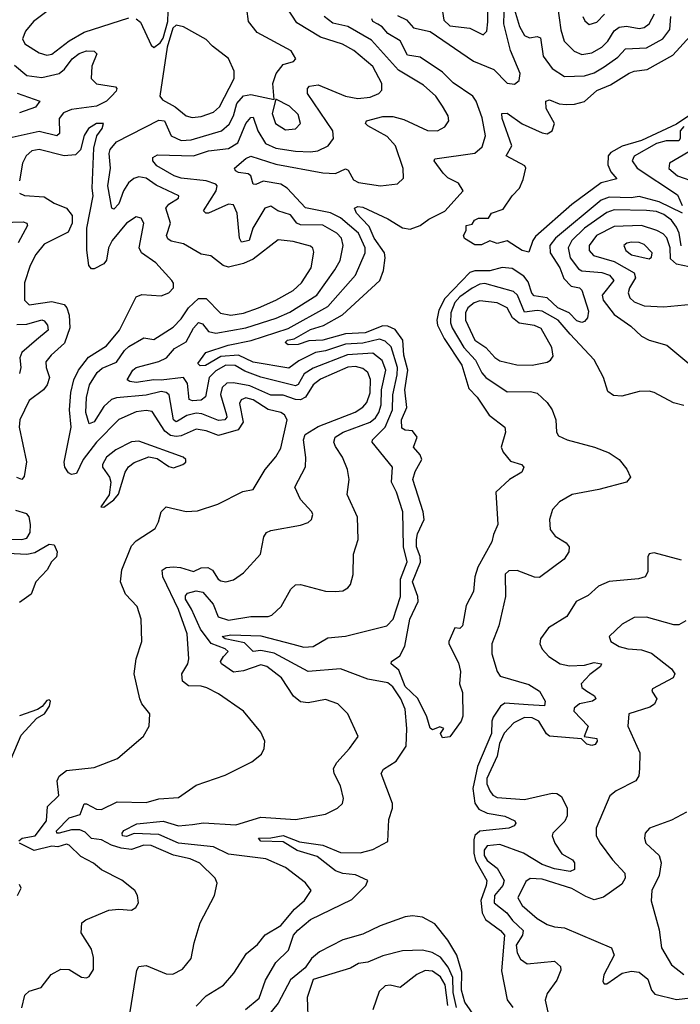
# Model space of a CAD drawing. Extents: x 1552033 to 1694788, y 811965 to 917215.
# Tile 600 of 632: x 1664926 to 1667581, y 903998 to 907952. Entities that reach past the tile are written whole.
import ezdxf

# ---------------------------------------------------------------- set-up
doc = ezdxf.new("R2010")
doc.units = 0

msp = doc.modelspace()

# ---------------------------------------------------------------- linework, layer by layer
at = {"layer": '0CON20XD'}
for points in [[(1665105, 908038.6), (1664982.4, 907945), (1664950.3, 907905), (1664937.7, 907875), (1664946.7, 907855), (1665005, 907818.7), (1665035, 907809.2)], [(1665545, 904597), (1665455, 904635.8), (1665425, 904636.7), (1665375, 904619.3), (1665334.4, 904624.4), (1665295, 904636.5), (1665255, 904658.5), (1665214.4, 904664.4), (1665189.3, 904689.3), (1665168.1, 904698.1), (1665135, 904699.2), (1665085, 904685.8), (1665075.5, 904685.5), (1665073.8, 904695), (1665125, 904746.7), (1665169.8, 904760.2), (1665185, 904803.1), (1665195, 904803.1), (1665235, 904781.6), (1665255, 904779.7), (1665318.3, 904811.7), (1665435, 904808.2), (1665485, 904823.7), (1665565, 904828.9), (1665635, 904878.6), (1665752.1, 904917.9), (1665858.7, 904971.3), (1665897.3, 905002.7), (1665908, 905025), (1665912, 905055), (1665895, 905091.2), (1665825.4, 905175.4), (1665725.8, 905245), (1665678.8, 905268.8), (1665655.9, 905275.9), (1665605, 905276.2), (1665580.9, 905295), (1665577.6, 905325), (1665602, 905365), (1665606.6, 905385), (1665599, 905485), (1665565, 905583.8), (1665501.9, 905715), (1665498.8, 905741.2), (1665515, 905752.5), (1665545, 905755.3), (1665572.6, 905752.6), (1665624.3, 905735.7), (1665655, 905751.1), (1665682.2, 905752.2), (1665701.4, 905741.4), (1665724.3, 905705), (1665735, 905698), (1665755, 905694.3), (1665785, 905702.5), (1665825, 905730), (1665894.4, 905805), (1665907.8, 905875), (1665917.9, 905892.1), (1665935, 905900), (1666055, 905922.2), (1666085, 905932.9), (1666098.6, 905945), (1666104.4, 905965), (1666100.6, 905975), (1666055, 906024.4), (1666031.5, 906075), (1666074.2, 906155.8), (1666076.3, 906193.6), (1666066.7, 906265), (1666074, 906286), (1666125, 906318.5), (1666274.3, 906375.7), (1666305, 906395.7), (1666321, 906415), (1666335, 906454), (1666336.3, 906506.3), (1666325.3, 906535), (1666305, 906550.4), (1666275, 906558.8), (1666245, 906555.8), (1666135, 906508), (1666105.1, 906484.9), (1666074.1, 906435.9), (1666055, 906425.9), (1666035, 906426.4), (1665985, 906443.6), (1665935, 906444.3), (1665851.4, 906481.4), (1665785, 906493.6), (1665758.1, 906491.9), (1665740.4, 906475), (1665733.6, 906446.4), (1665757.9, 906365), (1665758.3, 906355), (1665750, 906345), (1665725, 906342.7), (1665658.6, 906368.6), (1665635, 906371.2), (1665598.3, 906361.7), (1665560.5, 906339.5), (1665555, 906336.9), (1665544.5, 906345), (1665526.4, 906445), (1665514.6, 906454.6), (1665495, 906458.2), (1665435, 906444.1), (1665315, 906433.1), (1665295, 906426.2), (1665265, 906398.9), (1665225, 906337.5), (1665205, 906329.5), (1665192.7, 906375), (1665194.8, 906435), (1665207.4, 906485), (1665238.3, 906535), (1665258.2, 906551.8), (1665315, 906576.1), (1665346.9, 906623.1), (1665365, 906639.2), (1665425, 906674.1), (1665465, 906667.9), (1665542.6, 906717.4), (1665575, 906750.7), (1665605.2, 906795), (1665645, 906831.9), (1665675, 906831.9), (1665733.6, 906773.6), (1665775.2, 906765.2), (1665825, 906773.4), (1665885.5, 906795), (1665955.2, 906824.8), (1666025, 906864.8), (1666059.2, 906895), (1666097.9, 906955), (1666108, 907018), (1666104, 907034), (1666095, 907041.8), (1666025, 907060.7), (1665965, 907067.3), (1665865, 906989.6), (1665825, 906972.4), (1665765, 906957.8), (1665744.2, 906964.2), (1665695, 907003.1), (1665655, 907010.5), (1665585, 907051.6), (1665535, 907061.8), (1665521.7, 907071.7), (1665516.5, 907085), (1665532.4, 907135), (1665513.6, 907195), (1665525, 907211.2), (1665564.2, 907235), (1665566.2, 907245), (1665475, 907287.7), (1665435, 907315.2), (1665405, 907321), (1665385, 907314), (1665363.9, 907296.1), (1665344.1, 907265), (1665325, 907211.8), (1665305, 907190.6), (1665296.2, 907195), (1665281, 907285), (1665291.2, 907355), (1665285.5, 907414.5), (1665289.7, 907430.3), (1665315, 907460.8), (1665485, 907548.7), (1665508.5, 907545), (1665535.2, 907485.2), (1665575, 907466.6), (1665615, 907469.6), (1665737.3, 907505), (1665768.4, 907531.6), (1665785.2, 907565), (1665799, 907615), (1665825, 907645.6), (1665855, 907650.9), (1665948.3, 907631.7), (1665944.1, 907695), (1665956.6, 907735), (1665985, 907771.1), (1666026.2, 907783.8), (1666036, 907795), (1666017.2, 907827.2), (1665880.9, 907900.9), (1665845.6, 907945), (1665838.6, 907995)], [(1665635, 903990), (1665675, 904031.8), (1665745, 904074.4), (1665786.8, 904123.2), (1665837.9, 904202.1), (1665881.7, 904238.3), (1665912.7, 904277.3), (1665975, 904314.6), (1666030.3, 904379.7), (1666070.6, 904415), (1666097.5, 904455), (1666075, 904485.6), (1665995, 904546.9), (1665915, 904582.2), (1665765, 904600.8), (1665705, 904630.6), (1665565, 904645.1), (1665485, 904679.4), (1665386.3, 904683.7), (1665355, 904672.1), (1665339.4, 904675), (1665337.9, 904685), (1665345, 904695.5), (1665396.9, 904723.1), (1665503.5, 904733.5), (1665565, 904715.2), (1665620.6, 904719.4), (1665665, 904727), (1665795, 904718.9), (1665895, 904750), (1666035, 904740), (1666155, 904762.2), (1666203.3, 904785), (1666224, 904805), (1666227.5, 904825), (1666215.6, 904875), (1666190, 904925), (1666187.5, 904945), (1666200.7, 904969.3), (1666251.9, 905025), (1666286.1, 905073.9), (1666244.6, 905164.6), (1666205, 905204.4), (1666155, 905222.2), (1666085, 905209.1), (1666055, 905212.8), (1666026.2, 905235), (1665978.5, 905308.5), (1665918.9, 905355), (1665895, 905360.5), (1665825, 905337.1), (1665785, 905332.3), (1665736.9, 905365), (1665733.1, 905375), (1665745.4, 905395), (1665763.6, 905415), (1665752.5, 905425), (1665696.2, 905446.2), (1665653, 905505), (1665617.3, 905585), (1665592, 905625), (1665592, 905638), (1665600.5, 905649.5), (1665635, 905657.8), (1665662.7, 905652.7), (1665703.8, 905605), (1665724.5, 905554.5), (1665765, 905540.2), (1665855, 905554.8), (1665925, 905554.7), (1665938.8, 905561.2), (1665976.5, 905595), (1666015.4, 905664.6), (1666035, 905682.9), (1666055, 905683.1), (1666155, 905657.5), (1666195, 905655.8), (1666225, 905658.8), (1666245, 905670), (1666255.7, 905684.3), (1666265.7, 905724.3), (1666267.1, 905805), (1666286.9, 905865), (1666283.7, 905953.7), (1666242.5, 906045), (1666249.6, 906105), (1666243.8, 906145), (1666223.8, 906195), (1666195, 906237.5), (1666187.9, 906255), (1666193.8, 906275), (1666225.4, 906295), (1666334.7, 906335.3), (1666356.5, 906353.5), (1666369.9, 906375), (1666378.3, 906405), (1666379.9, 906465), (1666397.2, 906545), (1666383.2, 906583.2), (1666345, 906613.2), (1666243.6, 906606.4), (1666105, 906552.1), (1666069.9, 906530.1), (1666045, 906486.3), (1666035, 906482), (1665895, 906515.7), (1665830.6, 906540.6), (1665792.5, 906562.5), (1665755, 906563.8), (1665715, 906542.2), (1665687.3, 906515), (1665673.2, 906436.8), (1665655.5, 906424.5), (1665621.2, 906421.2), (1665607.1, 906427.1), (1665601, 906491), (1665584.3, 906514.3), (1665495, 906503.7), (1665465.5, 906505.5), (1665395, 906494.2), (1665369.5, 906499.5), (1665358.8, 906505), (1665381.6, 906545), (1665395, 906555.4), (1665485, 906578.9), (1665515.6, 906594.4), (1665548.2, 906631.8), (1665595, 906658.2), (1665625, 906712.9), (1665645, 906735.3), (1665661, 906731), (1665685, 906700), (1665715, 906693.4), (1665835, 906714.6), (1665956.2, 906753.8), (1666012.4, 906777.6), (1666119.7, 906845), (1666192.5, 906947.5), (1666214.2, 906985), (1666226.7, 907045), (1666218.9, 907075), (1666200, 907095), (1666145, 907126.2), (1666055, 907127.3), (1666040, 907135), (1666015, 907168.1), (1665963.8, 907183.8), (1665935, 907202.9), (1665911.4, 907195), (1665862.6, 907115), (1665848.2, 907065), (1665818.2, 907058.2), (1665809.7, 907075), (1665800.5, 907175), (1665785, 907208.9), (1665765, 907210.9), (1665685, 907174.3), (1665674, 907175), (1665664.6, 907184.6), (1665715.6, 907265), (1665720.3, 907285), (1665715, 907291.1), (1665675, 907304), (1665575.4, 907315.4), (1665546.4, 907325), (1665477.1, 907365), (1665461.9, 907385), (1665461.9, 907398.1), (1665480.6, 907409.4), (1665625, 907405.5), (1665684.6, 907425.4), (1665765, 907434.8), (1665802.2, 907457.8), (1665835, 907534.6), (1665855, 907559.2), (1665865, 907560), (1665882.7, 907505), (1665914.4, 907454.4), (1665955, 907435.9), (1666035, 907424.1), (1666095, 907420.9), (1666124.4, 907425.6), (1666165.4, 907445), (1666186.8, 907475), (1666184.7, 907505), (1666083.4, 907655), (1666082.2, 907675), (1666091.4, 907685), (1666125, 907690), (1666235, 907644.1), (1666285.2, 907634.8), (1666335, 907640.8), (1666369.2, 907655), (1666381.8, 907668.2), (1666381.3, 907695), (1666345, 907763.7), (1666268.3, 907828.3), (1666223.1, 907853.1), (1666135, 907881.6), (1666039.4, 907939.4), (1665997.1, 908005)], [(1666445, 907968.4), (1666481, 907951), (1666508.4, 907918.4), (1666575, 907904.4), (1666749.3, 907785), (1666831.6, 907751.6), (1666885, 907696.7), (1666915, 907692.8), (1666933.1, 907706.9), (1666937.3, 907735), (1666897.9, 907827.9), (1666870.9, 907935), (1666873.6, 908026.4)], [(1666624.7, 907985), (1666630.1, 907950.1), (1666655, 907926.8), (1666735, 907918.2), (1666788.5, 907891.5), (1666803.1, 907905), (1666807.4, 907942.6), (1666807.9, 908015)], [(1666915, 907990.6), (1666934.4, 907925), (1666955, 907888.2), (1666975, 907878.2), (1667005, 907884.4), (1667018.9, 907878.9), (1667029.8, 907805), (1667065.2, 907755.2), (1667115, 907723.5), (1667196, 907726), (1667235, 907738.3), (1667275, 907762.9), (1667329.4, 907800.6), (1667360.6, 907835), (1667445, 907838.4), (1667510.8, 907875), (1667538, 907912), (1667542.1, 907965)], [(1667087.5, 908007.5), (1667100.6, 907910.6), (1667113.7, 907865), (1667154.8, 907824.8), (1667185, 907812.3), (1667225, 907818.5), (1667265, 907840.8), (1667289.8, 907865), (1667315, 907907.6), (1667335, 907922.2), (1667365, 907926), (1667415, 907916.5), (1667435, 907920.7), (1667455.9, 907935), (1667477.2, 907975)], [(1665035, 907809.2), (1665055, 907813.1), (1665125, 907867.1), (1665185, 907901.9), (1665365, 907958.6)], [(1665394.7, 907954.7), (1665412.1, 907942.1), (1665455, 907850), (1665465, 907840), (1665490.9, 907859.1), (1665502.4, 907877.6), (1665521.4, 907945), (1665523.1, 907985)], [(1665833, 903977), (1665887.9, 904022.1), (1665914.3, 904095), (1665956.1, 904166.1), (1666006.2, 904215), (1666027.1, 904275), (1666043.9, 904296.1), (1666095, 904338.5), (1666260.7, 904419.3), (1666317.1, 904475), (1666325.7, 904495), (1666275, 904518.3), (1666225, 904523.1), (1666195, 904533.7), (1666121, 904591), (1666041.1, 904615), (1665985, 904651), (1665895, 904653.6), (1665885.7, 904665), (1665935, 904666.2), (1665985, 904675.9), (1666050.6, 904650.6), (1666145, 904636.6), (1666215, 904607.6), (1666295, 904605.7), (1666345, 904619), (1666405, 904652.2), (1666409.7, 904740.3), (1666424.4, 904785), (1666424.9, 904805), (1666379.2, 904925), (1666387.6, 904942.4), (1666438.9, 904975), (1666479.2, 905035), (1666481.3, 905105), (1666475, 905183.3), (1666457.3, 905225), (1666425, 905272.5), (1666405, 905288.3), (1666325, 905304.2), (1666215, 905344.8), (1666085, 905334.1), (1665948.3, 905408.3), (1665895, 905418.7), (1665865, 905414.7), (1665830.1, 905450.1), (1665752.5, 905465), (1665740, 905475), (1665775, 905481.3), (1665895, 905477), (1666023.9, 905443.9), (1666067.9, 905432.1), (1666106, 905435), (1666165, 905469.4), (1666235, 905476.2), (1666401.7, 905518.3), (1666426.8, 905545), (1666455.8, 905635), (1666456.9, 905705), (1666483.7, 905775), (1666468.5, 905835), (1666465.2, 905975.2), (1666440.3, 906055), (1666420.8, 906095), (1666423.8, 906155), (1666342.5, 906255), (1666343.5, 906265), (1666395, 906315.7), (1666423.9, 906385), (1666426.1, 906445), (1666443.5, 906525), (1666443.8, 906555), (1666418.4, 906638.4), (1666395, 906660.4), (1666371.7, 906668.3), (1666305, 906653.2), (1666235, 906648.3), (1666155, 906621.8), (1666114.6, 906615), (1666048.4, 906581.6), (1666007.9, 906552.1), (1665865, 906576), (1665805, 906604.1), (1665735, 906599.9), (1665673.3, 906563.3), (1665651.5, 906561.5), (1665641.5, 906571.5), (1665674.8, 906615.2), (1665764.4, 906645), (1665856.7, 906663.3), (1666005, 906711.5), (1666165, 906799.4), (1666275, 906925.4), (1666314, 907016), (1666314.8, 907035), (1666287.7, 907095), (1666215, 907156.6), (1666175.5, 907175.5), (1666075, 907196.6), (1666001.1, 907275), (1665975, 907291.7), (1665905, 907303), (1665875, 907289.3), (1665865, 907290.8), (1665855, 907325.3), (1665845, 907332.2), (1665805, 907338.1), (1665792.9, 907345), (1665790, 907355), (1665835, 907393.9), (1665855, 907403.9), (1665955, 907371.7), (1666143.8, 907336.2), (1666195, 907334.7), (1666235, 907352.8), (1666246.8, 907346.8), (1666268.2, 907308.2), (1666288.1, 907298.1), (1666375.4, 907284.6), (1666445, 907292.9), (1666468.1, 907315), (1666466.5, 907353.5), (1666436.7, 907445), (1666402.9, 907482.9), (1666325.7, 907525), (1666315.7, 907535), (1666320, 907545), (1666385, 907562.5), (1666425, 907563), (1666470.3, 907550.3), (1666565, 907506.8), (1666605, 907505.6), (1666635, 907520.8), (1666650.6, 907545), (1666647.5, 907565), (1666624.6, 907605), (1666597.7, 907645), (1666548.2, 907688.2), (1666448.6, 907748.6), (1666339.3, 907869.3), (1666245, 907924.1), (1666185, 907937.9), (1666149.5, 907965)], [(1667590, 907175), (1667495, 907220.2), (1667415, 907241.8), (1667383.1, 907236.9), (1667295, 907239.1), (1667262.9, 907227.1), (1667079.8, 907075), (1667056.3, 907045), (1667057.6, 907015), (1667096.1, 906955), (1667112.1, 906912.1), (1667141.6, 906881.6), (1667175, 906875.3), (1667185.2, 906865.2), (1667211.7, 906781.7), (1667207.3, 906755), (1667195, 906740), (1667185, 906735.5), (1667165, 906742.8), (1667134.4, 906774.4), (1667088.3, 906795), (1667045, 906835.2), (1666992.9, 906842.9), (1666983.4, 906853.4), (1666968.8, 906898.8), (1666951.4, 906921.4), (1666905, 906952.3), (1666865, 906956.8), (1666815, 906943.6), (1666755, 906943.3), (1666735, 906936.3), (1666635, 906832), (1666610.8, 906785), (1666602.3, 906745), (1666605.4, 906725), (1666631.9, 906671.9), (1666702.9, 906565), (1666731.2, 906471.2), (1666765, 906436.1), (1666813.3, 906363.3), (1666875.5, 906315), (1666877.9, 906295), (1666860.4, 906235), (1666868.7, 906215), (1666898.9, 906178.9), (1666942.5, 906165), (1666952.5, 906155), (1666943.5, 906135), (1666894.8, 906105.2), (1666839.2, 906055), (1666847.3, 905925), (1666829.4, 905885), (1666823.5, 905855), (1666767.2, 905752.8), (1666754.7, 905714.7), (1666749.5, 905655), (1666720.6, 905599.4), (1666705, 905517.5), (1666695, 905507.5), (1666675, 905510), (1666650, 905455), (1666650, 905445), (1666689.7, 905369.7), (1666697.1, 905335), (1666692.9, 905285), (1666705, 905250), (1666706.2, 905155), (1666700, 905135), (1666655, 905072.5), (1666625, 905067.5), (1666617.5, 905085), (1666630, 905105), (1666615, 905112.5), (1666585, 905100), (1666575, 905106.7), (1666562.2, 905152.2), (1666526.5, 905226.5), (1666475, 905273.5), (1666449.7, 905339.7), (1666418.8, 905365), (1666420, 905375), (1666453.3, 905396.7), (1666473.6, 905436.4), (1666494.5, 905545), (1666527.2, 905615), (1666526.6, 905635), (1666505.2, 905695), (1666536.4, 905773.6), (1666535.7, 905795.7), (1666520.7, 905835), (1666521.2, 905865), (1666525, 905886.8), (1666551.5, 905945), (1666548.1, 905975), (1666505.6, 906105), (1666515, 906138), (1666541.9, 906185), (1666535.3, 906205), (1666509.2, 906235), (1666523.1, 906275), (1666505, 906300.3), (1666475, 906303.8), (1666461.6, 906311.6), (1666460, 906345), (1666482.4, 906395), (1666474.4, 906465), (1666486.3, 906545), (1666469.2, 906605), (1666465.3, 906665.3), (1666435, 906708.1), (1666405, 906721.5), (1666385, 906721.9), (1666315, 906693.8), (1666235, 906689.7), (1666145, 906664.9), (1666088.2, 906661.8), (1666045, 906646.8), (1666005.5, 906645.5), (1665992.5, 906655), (1666002.9, 906665), (1666029.5, 906670.5), (1666095, 906708.3), (1666146.9, 906723.1), (1666223.2, 906766.8), (1666373.2, 906905), (1666387.8, 906945), (1666395.2, 906995), (1666391.9, 907015), (1666351, 907075), (1666330.7, 907120.7), (1666301.4, 907151.4), (1666280, 907175), (1666271.4, 907195), (1666285, 907201.1), (1666305, 907199.5), (1666405, 907152.5), (1666465, 907116.1), (1666495, 907110.4), (1666535, 907125.4), (1666569.8, 907150.2), (1666635, 907182.9), (1666708, 907265), (1666689.4, 907295), (1666647.2, 907317.2), (1666627.5, 907335), (1666591.9, 907385), (1666595, 907393.3), (1666755, 907415.4), (1666785, 907440.8), (1666798.4, 907485), (1666785, 907557.1), (1666760.2, 907625), (1666747, 907645), (1666668.4, 907698.4), (1666625, 907740.4), (1666535, 907801.8), (1666485, 907808.6), (1666455, 907867.1), (1666405, 907895.6), (1666382.7, 907922.7), (1666365, 907933.5), (1666345.3, 907945), (1666340.9, 907955)], [(1667189.1, 907965), (1667197.4, 907947.4), (1667215, 907932.5), (1667245, 907942.1), (1667275.6, 907974.4)], [(1665618.8, 907558.8), (1665655, 907563.1), (1665705, 907580.5), (1665728.9, 907601.1), (1665788.2, 907715), (1665787.5, 907745), (1665765.8, 907795.8), (1665700.6, 907845), (1665675, 907871.9), (1665585, 907922.5), (1665555, 907930), (1665542.3, 907917.7), (1665518.3, 907841.7), (1665489.1, 907645), (1665499.9, 907629.9), (1665551.7, 907601.7), (1665595.5, 907565.5), (1665618.8, 907558.8)], [(1667638.6, 907581.4), (1667565, 907532.5), (1667425, 907466.7), (1667346.8, 907443.2), (1667301.9, 907418.1), (1667290.2, 907405), (1667289.1, 907369.1), (1667301, 907341), (1667325, 907313.3), (1667263.2, 907296.8), (1667145, 907210), (1666999.4, 907080.6), (1666987.7, 907065), (1666972, 907018), (1666945, 907024.6), (1666885, 907063.3), (1666845, 907053.3), (1666815, 907063.3), (1666781.7, 907048.3), (1666755, 907047.5), (1666713.6, 907073.6), (1666710, 907085), (1666720, 907105), (1666720, 907125), (1666745, 907130), (1666753.6, 907146.4), (1666770, 907155), (1666810, 907155), (1666822.5, 907175), (1666868.6, 907191.4), (1666904.4, 907245), (1666934.4, 907275), (1666949.4, 907310.6), (1666960, 907355), (1666956.2, 907365), (1666881.4, 907405), (1666903.1, 907445), (1666864.5, 907555), (1666863.3, 907575), (1666885, 907576), (1666945, 907533.1), (1667025, 907496.7), (1667045, 907493.1), (1667066.2, 907505), (1667075.6, 907534.4), (1667041.2, 907595), (1667040.6, 907625), (1667055, 907629.6), (1667093.5, 907613.5), (1667121.4, 907611.4), (1667155, 907612.5), (1667195, 907622.9), (1667245, 907667), (1667299.6, 907690.4), (1667375, 907736.7), (1667395, 907745.2), (1667447.8, 907752.2), (1667551, 907809), (1667619.7, 907885)], [(1664905, 907768.8), (1664955, 907727.2), (1665015, 907718.9), (1665085, 907735.2), (1665106.7, 907753.3), (1665137.8, 907795), (1665165, 907816), (1665195, 907826.1), (1665226, 907825), (1665236.5, 907815), (1665216.4, 907765), (1665213.2, 907715), (1665235, 907693.8), (1665311.5, 907681.5), (1665317.1, 907675), (1665314.4, 907665), (1665295, 907644.6), (1665274.6, 907625), (1665235.6, 907604.4), (1665135, 907590.5), (1665101.9, 907578.1), (1665085.2, 907554.8), (1665085.8, 907495), (1665075, 907485.9), (1665005, 907503.3), (1664884.1, 907475.9)], [(1664916.1, 907656.1), (1665007.5, 907625), (1664989.6, 907600.4), (1664925, 907577.4)], [(1665995, 907509.2), (1666035, 907514), (1666054.6, 907535), (1666045, 907571.1), (1666010.5, 907605), (1665955, 907632.5), (1665941.4, 907575), (1665954, 907535), (1665995, 907509.2)], [(1665458.5, 906378.5), (1665435, 906382.9), (1665395, 906376.9), (1665325, 906346), (1665235, 906254.7), (1665181.5, 906185), (1665155, 906129.1), (1665135, 906126), (1665122.4, 906132.4), (1665107.8, 906155), (1665104.8, 906174.8), (1665133.2, 906315), (1665126.8, 906385), (1665132.4, 906455), (1665144.1, 906505.9), (1665162.8, 906545), (1665203.4, 906596.6), (1665275, 906641.6), (1665326.9, 906705), (1665395, 906839.4), (1665417.6, 906847.6), (1665495, 906843.1), (1665526, 906855), (1665544.2, 906875), (1665544.2, 906894.2), (1665537.5, 906905), (1665473.3, 906975), (1665415.3, 907015), (1665406, 907036), (1665425.5, 907135), (1665414.5, 907154.5), (1665395, 907160), (1665355, 907135.3), (1665297.4, 907065), (1665282.9, 907035), (1665275, 906986.2), (1665265, 906971.9), (1665225, 906950.6), (1665215, 906950.8), (1665203.8, 906965), (1665195.7, 907025.7), (1665195.9, 907114.1), (1665221.8, 907245), (1665217.5, 907275), (1665224.5, 907435.5), (1665236.2, 907485), (1665258, 907515), (1665262.5, 907535), (1665235, 907534.4), (1665202.9, 907515), (1665185, 907486.2), (1665171.1, 907428.9), (1665151, 907409), (1665105, 907404.8), (1665005, 907431), (1664975, 907424.7), (1664952, 907405), (1664937.8, 907375), (1664925.3, 907305)], [(1667595, 907522.2), (1667580.4, 907505), (1667580.4, 907475), (1667574.4, 907465.6), (1667523.8, 907465), (1667485.4, 907455), (1667395.7, 907404.3), (1667387.3, 907385), (1667406.8, 907355), (1667568.7, 907248.7), (1667588.3, 907205)], [(1667615, 907421), (1667536.9, 907375), (1667535, 907354.4), (1667569.1, 907325), (1667645, 907297.8)], [(1664925.5, 907255.5), (1664945.4, 907245.4), (1665025, 907240.6), (1665065, 907214.5), (1665114, 907195), (1665137.1, 907165), (1665137.5, 907135), (1665121.2, 907098.8), (1665025, 907050.4), (1664990.9, 907009.1), (1664968.7, 906965), (1664945.3, 906895), (1664945.4, 906825.4), (1664965, 906807.3), (1665055, 906819.8), (1665105, 906808), (1665116.2, 906795), (1665125.7, 906765.7), (1665127.7, 906715), (1665107.1, 906652.9), (1665052.3, 906605), (1665031.8, 906578.2), (1665032.5, 906555), (1665046.6, 906515), (1665036.9, 906485), (1665022.2, 906465), (1664965, 906422.7), (1664927.2, 906345), (1664924.8, 906315), (1664953.8, 906176.2), (1664945, 906116.9), (1664935, 906105.6), (1664915, 906112.9)], [(1667584, 907044), (1667575.4, 907095), (1667565, 907118.8), (1667545, 907147), (1667515, 907169.4), (1667485, 907181), (1667445, 907185.5), (1667315, 907188.6), (1667285, 907177.8), (1667195, 907114.2), (1667144.8, 907065), (1667130, 907035), (1667138, 906995), (1667170.9, 906950.9), (1667185, 906943.8), (1667265, 906936.1), (1667296.1, 906926.1), (1667313.4, 906905), (1667266.4, 906845), (1667270.5, 906825), (1667315, 906768.4), (1667381.2, 906721.2), (1667425, 906680.7), (1667455.2, 906665.2), (1667525.8, 906645), (1667615, 906570.9)], [(1664855, 907136.9), (1664940.5, 907140.5), (1664955.3, 907135.3), (1664957.3, 907125), (1664920.9, 907055)], [(1667718.3, 906938.3), (1667565, 906970), (1667541.4, 906991.4), (1667539.3, 907035), (1667526.4, 907076.4), (1667512.3, 907092.3), (1667486.5, 907105), (1667425, 907124.8), (1667315, 907121.4), (1667244.2, 907085), (1667214.3, 907045), (1667214.4, 907024.4), (1667231.2, 907005), (1667315, 906981.2), (1667395.5, 906935), (1667400.9, 906915), (1667376, 906875), (1667371.7, 906855), (1667377.7, 906835), (1667395, 906818.2), (1667435, 906802.9), (1667515, 906798.2), (1667655, 906812.7)], [(1667455, 906991.2), (1667465, 906998), (1667467.7, 907015), (1667435, 907049.5), (1667415, 907057), (1667385, 907058), (1667365.3, 907054.7), (1667353.3, 907045), (1667362.3, 907025), (1667385, 907007.9), (1667455, 906991.2)], [(1667595, 906402.1), (1667552.9, 906412.9), (1667475, 906454.6), (1667455, 906459.7), (1667415, 906459.1), (1667345, 906440.5), (1667312.2, 906442.2), (1667289.2, 906459.2), (1667272.3, 906515), (1667235, 906585.6), (1667138.3, 906688.3), (1667090, 906745), (1667025, 906781.7), (1667005, 906784.6), (1666955, 906777.4), (1666927.1, 906845), (1666910.8, 906860.8), (1666795, 906891.9), (1666775, 906890.2), (1666745, 906873.8), (1666695, 906839.2), (1666675, 906816.3), (1666658.8, 906775), (1666657.6, 906735), (1666663.9, 906715), (1666711, 906635), (1666758, 906585), (1666783.3, 906533.3), (1666799.7, 906515), (1666885, 906457.5), (1666978.1, 906458.1), (1667005, 906452.2), (1667045.7, 906415), (1667065.7, 906385), (1667080, 906345), (1667082.9, 906295), (1667091.2, 906281.2), (1667126.2, 906265), (1667235.3, 906235.3), (1667295, 906212.3), (1667334.5, 906185), (1667366.2, 906146.2), (1667380, 906115), (1667365, 906094), (1667253.8, 906065), (1667146, 906045), (1667095, 906015.5), (1667066.7, 905985), (1667054.5, 905945), (1667057.5, 905905), (1667078.4, 905878.4), (1667121.6, 905851.6), (1667133.8, 905835), (1667133.1, 905815), (1667114.2, 905785.8), (1667015, 905712), (1666995, 905712.9), (1666925, 905740.4), (1666892, 905738), (1666877.1, 905725), (1666878.7, 905635), (1666852.1, 905517.9), (1666823.9, 905446.1), (1666823.3, 905405), (1666845, 905334), (1666857.1, 905315), (1666971.8, 905281.8), (1667015, 905256), (1667038.2, 905215), (1667035, 905196), (1666969.8, 905200.2)], [(1666985, 906564.3), (1667045, 906576.9), (1667059.4, 906585), (1667069.1, 906600.9), (1667064.2, 906635), (1667021.6, 906711.6), (1666995, 906723.8), (1666932.5, 906732.5), (1666906.5, 906755), (1666884.9, 906794.9), (1666845, 906814.8), (1666775, 906823.4), (1666752.9, 906815), (1666727.4, 906795), (1666717.2, 906775), (1666717.5, 906745), (1666755, 906664.8), (1666799.7, 906635), (1666835, 906594.7), (1666855, 906581.4), (1666923.7, 906566.4), (1666985, 906564.3)], [(1664915, 906728.4), (1664955, 906729.1), (1665015, 906746.1), (1665025, 906742.5), (1665038.4, 906725), (1665040.7, 906705), (1664993.4, 906666.6), (1664935.3, 906615), (1664926.4, 906593.6), (1664931.3, 906555), (1664925, 906530.9)], [(1664922.9, 904655), (1664936.5, 904665), (1664988.3, 904675), (1665034.7, 904735), (1665037.6, 904792.4), (1665084.1, 904835.9), (1665077.2, 904895), (1665085.3, 904914.7), (1665115, 904937.5), (1665225, 904949.4), (1665318.8, 904985), (1665423.8, 905075), (1665446, 905115), (1665449.2, 905165), (1665417.1, 905205), (1665408.6, 905225), (1665385.7, 905325), (1665394.2, 905385), (1665416.5, 905455), (1665413.9, 905543.9), (1665397.8, 905595), (1665352, 905645), (1665331.1, 905695), (1665337.4, 905742.6), (1665375, 905838.5), (1665395, 905859.6), (1665470.9, 905909.1), (1665484.5, 905935), (1665495, 905976), (1665514.6, 905995.4), (1665595, 905977.5), (1665640.9, 905979.1), (1665723.1, 906006.9), (1665823.1, 906056.9), (1665865, 906065.7), (1665912.5, 906145), (1665955, 906196.7), (1665975, 906231.4), (1666001.2, 906345), (1665990, 906365), (1665975, 906374.7), (1665925, 906385.9), (1665865, 906425.2), (1665835, 906433.6), (1665816.4, 906425), (1665809.7, 906410.3), (1665824.8, 906335.2), (1665804.6, 906305.4), (1665725, 906281.5), (1665675, 906301.1), (1665635, 906308.1), (1665575, 906280.6), (1665555, 906277.4), (1665532.5, 906282.5), (1665509.6, 906299.6), (1665458.5, 906378.5)], [(1665265, 905993.8), (1665305, 906023.3), (1665324, 906046), (1665350.5, 906135), (1665364.1, 906155.9), (1665386, 906174), (1665445.8, 906195.8), (1665479.1, 906189.1), (1665525, 906157.1), (1665545, 906151.8), (1665582, 906165), (1665593.8, 906175), (1665593.8, 906185), (1665583.3, 906195), (1665405, 906258.9), (1665375, 906256.2), (1665312.5, 906225), (1665274.7, 906195), (1665258.5, 906165), (1665259.4, 906155), (1665287.8, 906115), (1665293.1, 906095), (1665286.2, 906043.8), (1665252.5, 905995), (1665265, 905993.8)], [(1664935, 905864.1), (1664955, 905870), (1664968, 905892), (1664970, 905925), (1664964.1, 905955), (1664955, 905967.5), (1664911.5, 905981.5)], [(1664835, 905865.2), (1664935, 905864.1)], [(1664825, 905811.6), (1664955, 905805.9), (1664987.4, 905812.6), (1665045, 905845.3), (1665065, 905842.9), (1665076.9, 905815), (1665074.5, 905795), (1665054.8, 905775.2), (1665037, 905743), (1664991.8, 905695), (1664972.5, 905645), (1664925, 905612)], [(1667585, 905781.9), (1667475, 905810.8), (1667455, 905807.5), (1667450, 905795), (1667450.6, 905735), (1667439.2, 905715), (1667413, 905707), (1667294.7, 905695.3), (1667252.5, 905677.5), (1667210, 905640), (1667161.9, 905615), (1667124.1, 905555.9), (1667050.4, 905509.6), (1667019.4, 905465), (1667016.5, 905445), (1667025, 905424.4), (1667052.5, 905395), (1667098.1, 905365), (1667135, 905357.7), (1667195, 905360), (1667235, 905370.4), (1667264.2, 905365), (1667260, 905355), (1667217.4, 905322.6), (1667182, 905285), (1667185, 905269.5), (1667204.8, 905254.8), (1667236.2, 905236.1), (1667240.8, 905225), (1667228.1, 905215), (1667175, 905204.1), (1667153.5, 905186.5), (1667153, 905175), (1667210, 905115), (1667193.9, 905073.9), (1667245, 905065.6), (1667246.7, 905055), (1667238.5, 905041.5), (1667225, 905036.9), (1667205, 905042.9), (1667183.9, 905063.9), (1667055, 905075.2), (1667043.5, 905083.5), (1667011.8, 905135), (1666985, 905148.8), (1666955, 905150), (1666911.5, 905128.5), (1666873.5, 905086.5), (1666854.6, 905045), (1666844.5, 904995), (1666802.6, 904905), (1666803.2, 904883.2), (1666815.2, 904855), (1666827.8, 904837.8), (1666845, 904827.9), (1666955, 904819.8), (1667065.8, 904845.8), (1667085, 904844), (1667103, 904833), (1667125.8, 904785.8), (1667126.5, 904755), (1667116.3, 904733.7), (1667067.8, 904685), (1667066.4, 904675), (1667076.6, 904645), (1667105, 904602.5), (1667147.7, 904577.7), (1667155.6, 904565.6), (1667155, 904538.8), (1667138.6, 904531.4), (1667075, 904541.9), (1667025, 904559.4), (1666951.2, 904605), (1666855, 904639.8), (1666805, 904634.2), (1666792.9, 904617), (1666792.9, 904595), (1666804.4, 904575), (1666844.2, 904544.2), (1666872.8, 904495), (1666867.2, 904475), (1666834.5, 904435), (1666833.3, 904405), (1666883.5, 904365), (1666905.9, 904335), (1666949.3, 904295), (1666947, 904275), (1666920.9, 904235), (1666925.7, 904205), (1666938.8, 904178.8), (1666965, 904160.7), (1667075, 904171.1), (1667099.2, 904149.2), (1667100, 904135), (1667084.7, 904095.3), (1667045, 904042), (1667037.1, 904015), (1667058, 903925)], [(1667602.7, 905537.3), (1667575, 905521.6), (1667555, 905521.3), (1667445, 905553.2), (1667395, 905551.4), (1667346.9, 905525), (1667294.2, 905475), (1667301.2, 905455), (1667334.7, 905434.7), (1667370, 905425), (1667425, 905421.1), (1667465, 905408.4), (1667545.5, 905345), (1667558.6, 905325), (1667551.5, 905308.5), (1667468.8, 905265), (1667466, 905255), (1667486.5, 905225), (1667477.1, 905202.9), (1667458.7, 905191.3), (1667374.3, 905165), (1667370, 905115), (1667417.9, 905007.9), (1667416.7, 904945), (1667414.4, 904915), (1667402.5, 904895), (1667322.9, 904855), (1667297.5, 904835), (1667242.3, 904705), (1667242.3, 904675), (1667259.1, 904645), (1667308.4, 904578.4), (1667357.5, 904525), (1667359.1, 904505), (1667345, 904480), (1667272.1, 904427.9), (1667235, 904418), (1667200.7, 904430.7), (1667145, 904463.5), (1667025, 904500.6), (1666977.4, 904502.6), (1666959.3, 904490.7), (1666928.1, 904425), (1666945.7, 904395), (1667005, 904342.7), (1667045, 904318.2), (1667075, 904308.5), (1667115.3, 904305.3), (1667304.7, 904224.7), (1667314.7, 904195), (1667273.9, 904116.1), (1667269.5, 904089.5), (1667275, 904080), (1667285, 904080), (1667347.4, 904122.6), (1667385, 904130.6), (1667415, 904126.9), (1667449.6, 904099.6), (1667464.2, 904054.2), (1667478.4, 904038.4), (1667565, 904017.7), (1667655, 904028.5)], [(1664832.2, 904845), (1664931.7, 905078.3), (1664995, 905147.5), (1665026.7, 905165), (1665046.7, 905195), (1665050, 905215), (1665045, 905220), (1665035, 905217.5), (1665016.7, 905193.3), (1664998.3, 905181.7), (1664925, 905156.7)], [(1666969.8, 905200.2), (1666875, 905206.7), (1666858.8, 905195), (1666829.2, 905150.8), (1666823.3, 905135), (1666821.4, 905085), (1666766.4, 904953.6), (1666747.4, 904865), (1666755.4, 904805.4), (1666771.6, 904781.6), (1666805, 904766.2), (1666875, 904752.9), (1666916.2, 904735), (1666919.2, 904725), (1666912.5, 904715), (1666892, 904705), (1666775, 904692.7), (1666755, 904675.3), (1666751.3, 904658.7), (1666751.2, 904605), (1666757.7, 904575), (1666802.6, 904495), (1666800.8, 904475), (1666778.5, 904415), (1666784.7, 904364.7), (1666798.5, 904338.5), (1666857.7, 904295), (1666873.7, 904275), (1666862.2, 904132.2), (1666885, 904016), (1666907.9, 903985)], [(1667605, 904768.9), (1667545, 904737.9), (1667456.2, 904705), (1667440, 904685), (1667436.7, 904665), (1667441.5, 904645), (1667496.1, 904596.1), (1667503.6, 904566.4)], [(1664935, 903984.2), (1664947.3, 904035), (1664965, 904050.4), (1665013.1, 904065), (1665052.9, 904117.1), (1665091.3, 904138.7), (1665125, 904137.7), (1665175, 904106.9), (1665195, 904104.4), (1665205, 904110), (1665222.8, 904137.2), (1665223.6, 904186.4), (1665215, 904219.2), (1665173.3, 904285), (1665175.7, 904325), (1665192.1, 904337.9), (1665285, 904376.5), (1665325, 904380.6), (1665375, 904376), (1665392.7, 904387.3), (1665404, 904406), (1665400, 904435), (1665389.2, 904455), (1665336.3, 904496.3), (1665255, 904538.6), (1665222.5, 904565), (1665171.5, 904591.5), (1665125, 904637.1), (1665115, 904640.4), (1665079.7, 904629.7), (1665055, 904632.5), (1664984.2, 904615), (1664925.8, 904645)], [(1665365.4, 903934.6), (1665396.7, 904135), (1665405, 904150), (1665435, 904154.5), (1665515, 904120), (1665541.3, 904118.7), (1665580.9, 904139.1), (1665615, 904182), (1665626.9, 904245), (1665651.8, 904325), (1665709.2, 904435), (1665720, 904485), (1665711.2, 904505), (1665650, 904565), (1665611.9, 904581.9), (1665545, 904597)], [(1667503.6, 904566.4), (1667495.4, 904515), (1667466.4, 904455), (1667463.6, 904413.6), (1667495, 904297.5), (1667504.4, 904225), (1667545, 904156.4), (1667595, 904118.2)], [(1664917.5, 904435), (1664932, 904465), (1664925, 904478.8)], [(1666757.5, 903945), (1666715, 904006.7), (1666702, 904055), (1666702.6, 904127.4), (1666682.2, 904195), (1666646.1, 904256.1), (1666595, 904320.9), (1666545, 904348.2), (1666505, 904353.3), (1666475, 904348.7), (1666375, 904313.8), (1666305, 904280.3), (1666225, 904257.5), (1666130.9, 904209.1), (1666098.2, 904181.8), (1666073.1, 904145), (1666014.3, 904095.7), (1665965, 904002.7), (1665925, 903952.7)], [(1666681.8, 903985), (1666667.9, 904045), (1666666.1, 904106.1), (1666647.6, 904147.6), (1666617.6, 904187.6), (1666583.7, 904206.4), (1666545, 904216), (1666465, 904213.1), (1666385, 904192.7), (1666325, 904167.8), (1666287.9, 904162.1), (1666255, 904142.9), (1666105, 904098.2), (1666080.8, 904025), (1666085.8, 903915)], [(1666646.8, 903993.2), (1666635.7, 904075.7), (1666617.6, 904107.7), (1666585, 904131.6), (1666555, 904133.3), (1666522.5, 904117.5), (1666455, 904065.8), (1666415, 904075.5), (1666395, 904071.9), (1666370.8, 904049.2), (1666345, 903976.4)]]:
    msp.add_lwpolyline(points, dxfattribs=at)

doc.saveas('drawing.dxf')
